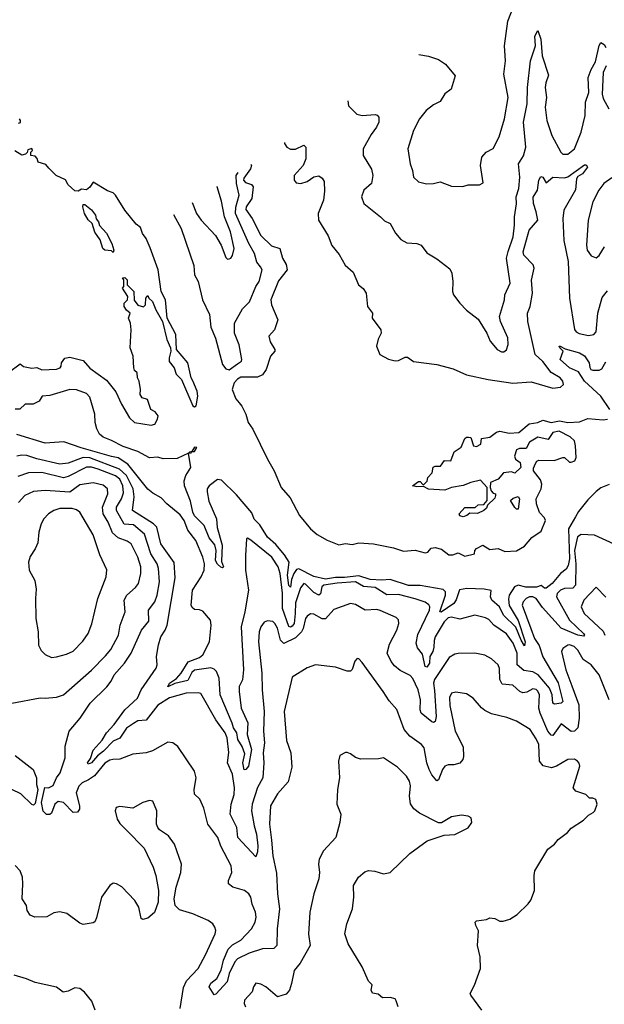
# Model space of a CAD drawing. Extents: x 2086813 to 2278017, y 548126 to 753336.
# Tile 315 of 461: x 2159422 to 2162945, y 707490 to 713423. Entities that reach past the tile are written whole.
import ezdxf

# ---------------------------------------------------------------- set-up
doc = ezdxf.new("R2010")
doc.units = 0

msp = doc.modelspace()

# ---------------------------------------------------------------- linework, layer by layer
at = {"layer": '0CON10XD'}
for points in [[(2161827.5, 713212.7), (2161885, 713202.9), (2161945, 713182.5), (2161988.8, 713155), (2162046.2, 713085), (2162022, 713005), (2161983.5, 712976.5), (2161955, 712930.8), (2161915, 712909.2), (2161872, 712875), (2161832, 712825), (2161794.3, 712755), (2161761.4, 712645), (2161774.3, 712555), (2161788.6, 712515), (2161795, 712473.3), (2161825, 712446.2), (2161874.1, 712434.1), (2161915, 712435.8), (2161955, 712445.7), (2162025, 712420), (2162091.7, 712418.3), (2162125, 712428.8), (2162193, 712427), (2162215, 712440), (2162198.8, 712545), (2162206.2, 712595), (2162233.3, 712625), (2162275, 712646), (2162312.2, 712717.8), (2162343.3, 712825), (2162365.6, 712954.4), (2162339.4, 713095), (2162349.4, 713175), (2162343.1, 713265), (2162362.7, 713415), (2162421.9, 713565)], [(2161400, 712933.4), (2161404.6, 712904.6), (2161454.5, 712854.5), (2161485, 712845.6), (2161565, 712852), (2161577.3, 712847.3), (2161586.2, 712835), (2161585.7, 712805), (2161573.1, 712775), (2161539.3, 712730.7), (2161491.1, 712645), (2161492.7, 712605), (2161542.2, 712522.2), (2161550.6, 712485), (2161542.5, 712435), (2161496, 712395), (2161482, 712355), (2161496, 712315), (2161595.6, 712235.6), (2161621.2, 712211.2), (2161654.2, 712194.2), (2161687.4, 712137.4), (2161718.7, 712098.7), (2161755, 712079.2), (2161815, 712074), (2161842.5, 712065), (2161875, 712017.5), (2161935, 711982.5), (2162015, 711922.5), (2162026, 711895), (2162032.9, 711845), (2162030, 711785), (2162037.1, 711765), (2162074, 711714), (2162115, 711672.5), (2162185, 711617.5), (2162237.8, 711535), (2162256.9, 711485), (2162300, 711435), (2162325, 711422), (2162338.8, 711421.2), (2162355, 711433.8), (2162365.5, 711465), (2162363.1, 711505), (2162319.5, 711605), (2162313.3, 711635), (2162342.9, 711735), (2162345.7, 711765), (2162377.5, 711835), (2162355.5, 711985), (2162365.6, 712025.6), (2162396, 712115), (2162404.5, 712185), (2162404.4, 712235), (2162416, 712314), (2162413.3, 712355), (2162429.7, 712405), (2162436, 712475), (2162427.9, 712555), (2162457.2, 712602.8), (2162471.9, 712655), (2162459.1, 712805), (2162481, 712915), (2162482.4, 713015), (2162500.4, 713175), (2162530.6, 713265), (2162527, 713323), (2162545, 713357.5), (2162562.9, 713305), (2162571.2, 713205), (2162608.1, 713088.1), (2162591.7, 713041.7), (2162588.2, 713015), (2162595.8, 712955), (2162589.3, 712895), (2162598.8, 712815), (2162629.6, 712725), (2162684, 712624), (2162695, 712613.1), (2162725, 712612.7), (2162765, 712644.6), (2162805.4, 712744.6), (2162829.5, 712845), (2162830.7, 712925), (2162851, 712985), (2162848.4, 713075), (2162865, 713123.1), (2162891.4, 713168.6), (2162915, 713267.5), (2162925, 713286.2), (2162945, 713273.3), (2162954.2, 713255)], [(2162955.7, 713145), (2162937.5, 713105), (2162931.7, 712975), (2162938.4, 712948.4), (2162971.8, 712885)], [(2159415, 712800), (2159426.4, 712803.6), (2159428, 712815), (2159421.2, 712825)], [(2159355, 711297.5), (2159425, 711350), (2159445, 711332.5), (2159495, 711323.8), (2159526.4, 711326.4), (2159555, 711313.3), (2159645, 711316.7), (2159666.7, 711325), (2159673.3, 711335), (2159673.8, 711355), (2159695, 711383.3), (2159725, 711388.8), (2159805, 711368.8), (2159845, 711324), (2159945, 711250), (2160000.9, 711180.9), (2160035, 711106.2), (2160083.8, 711023.8), (2160113.8, 710995), (2160215, 710980), (2160236.7, 710985), (2160253.3, 711015), (2160256.4, 711036.4), (2160239.3, 711059.3), (2160212.5, 711075), (2160192.5, 711135), (2160160, 711145), (2160147.5, 711165), (2160150, 711195), (2160142.5, 711245), (2160132.5, 711265), (2160130, 711295), (2160115, 711310), (2160110, 711325), (2160106.4, 711396.4), (2160087.5, 711445), (2160093.3, 711555), (2160090, 711595), (2160077.5, 711625), (2160087.5, 711655), (2160065, 711672.5), (2160052.5, 711695), (2160052.5, 711715), (2160072.5, 711735), (2160073.3, 711755), (2160042.5, 711805), (2160050, 711815), (2160050, 711855), (2160041.7, 711868.3), (2160055, 711870), (2160070, 711855), (2160070, 711825), (2160110, 711785), (2160113, 711733), (2160133.6, 711703.6), (2160168.3, 711691.7), (2160180, 711705), (2160182.5, 711745), (2160195, 711760), (2160200, 711745), (2160222.5, 711725), (2160243.3, 711675), (2160283.8, 711605), (2160308.6, 711495), (2160332, 711445), (2160334, 711425), (2160322.5, 711385), (2160322.5, 711362.5), (2160352.9, 711325), (2160366, 711286), (2160397.5, 711255), (2160466.4, 711096.4), (2160475, 711090), (2160485, 711096.7), (2160496.3, 711155), (2160491.5, 711185), (2160466, 711246), (2160455.6, 711265), (2160435.5, 711355), (2160368, 711435), (2160362.5, 711525), (2160312, 711625), (2160300.4, 711735), (2160275.5, 711785.5), (2160257.7, 711915), (2160209.1, 712049.1), (2160184.7, 712104.7), (2160163.2, 712135), (2160151.1, 712171.1), (2160125, 712191.1), (2160055, 712274.6), (2160000.7, 712365), (2159985, 712379.8), (2159951.6, 712391.6), (2159865, 712443.3), (2159845, 712413.3), (2159825, 712397.5), (2159795, 712402.5), (2159775, 712390), (2159755, 712392.5), (2159715, 712427.5), (2159698.3, 712458.3), (2159642.5, 712485), (2159598, 712528), (2159580.7, 712550.7), (2159533.3, 712565), (2159527, 712587), (2159515, 712600), (2159490, 712605), (2159490, 712625), (2159500, 712635), (2159495, 712647.5), (2159471.7, 712638.3), (2159468.3, 712621.7), (2159457, 712613), (2159435, 712607.5), (2159393.6, 712633.6)], [(2161017.1, 712683.8), (2161017.9, 712677.9), (2161031.2, 712655), (2161055, 712642.9), (2161085, 712642.9), (2161135, 712666), (2161145.7, 712655.7), (2161146.3, 712583.7), (2161130, 712545), (2161076.2, 712485), (2161076.7, 712455), (2161089.3, 712439.3), (2161116.4, 712436.4), (2161155, 712448.8), (2161195, 712476), (2161225, 712482), (2161245, 712468.8), (2161257, 712447), (2161258.9, 712388.9), (2161252.7, 712335), (2161220, 712255), (2161222.2, 712215), (2161280.3, 712120.3), (2161302.8, 712062.8), (2161348, 712008), (2161384.5, 711944.5), (2161431.7, 711901.7), (2161463.3, 711825), (2161492.7, 711802.7), (2161510.8, 711775), (2161517.5, 711695), (2161547.5, 711655), (2161546.2, 711625), (2161598.8, 711555), (2161600, 711535), (2161582.7, 711497.3), (2161573.3, 711455), (2161592.5, 711405), (2161645, 711377.5), (2161685, 711368), (2161705, 711370), (2161745, 711390), (2161759.3, 711389.3), (2161795, 711363.3), (2161935.6, 711345.6), (2162035, 711319.4), (2162115, 711283.1), (2162244.6, 711254.6), (2162393.6, 711233.6), (2162505, 711241.5), (2162635, 711202.8), (2162681.4, 711208.6), (2162698.6, 711225), (2162694.4, 711245), (2162678.2, 711265), (2162625, 711297.5), (2162575, 711362.9), (2162527.5, 711405), (2162483.6, 711605), (2162481.5, 711655), (2162498.6, 711695), (2162511.7, 711775), (2162506.8, 711853.2), (2162523, 711925), (2162517, 711945), (2162460.5, 712005), (2162455.7, 712025), (2162492.3, 712155), (2162544.6, 712215), (2162534.6, 712265.4), (2162518.6, 712315), (2162516.9, 712353.1), (2162541.9, 712395), (2162550.8, 712455), (2162562.3, 712477.7), (2162575, 712474.3), (2162595, 712440), (2162635, 712474.8), (2162705, 712471), (2162725, 712476.7), (2162825, 712548.6), (2162835, 712548), (2162843.8, 712535), (2162814.2, 712495), (2162785, 712477.1), (2162777.1, 712465), (2162772.3, 712397.7), (2162701.3, 712275), (2162695.3, 712225), (2162701.9, 712091.9), (2162727.7, 711965), (2162736.1, 711745), (2162765.7, 711555.7), (2162775, 711542.5), (2162793, 711533), (2162850.5, 711519.5), (2162882, 711525), (2162895, 711542), (2162905.9, 711655), (2162931.8, 711748.2), (2162965, 711789.1)], [(2160815.3, 712552.3), (2160819.2, 712545), (2160812.3, 712525), (2160772.9, 712467.1), (2160771.8, 712455), (2160782.9, 712442.9), (2160819.7, 712429.7), (2160829.1, 712415), (2160821.8, 712345), (2160786.7, 712295), (2160785, 712280), (2160823.3, 712225), (2160875, 712123.3), (2160939.3, 712059.3), (2160990, 712045), (2161006.7, 711985), (2161027.8, 711947.8), (2161034.3, 711915.7), (2160981, 711849), (2160936.2, 711735), (2160939.6, 711705), (2160977.3, 711615), (2160957.2, 711555), (2160923.8, 711515), (2160931.7, 711481.7), (2160960.6, 711435), (2160959.4, 711425), (2160934.6, 711395), (2160907.2, 711315), (2160885, 711282.9), (2160855, 711269.6), (2160755, 711268.5), (2160735, 711257.8), (2160715.3, 711235), (2160702.4, 711195), (2160725, 711138.6), (2160744.1, 711115), (2160760.2, 711095), (2160784.1, 711045), (2160798.8, 710995), (2160826.4, 710955), (2160914.8, 710774.8), (2160956.2, 710705), (2160998.9, 710605), (2161051.9, 710541.9), (2161108.6, 710435), (2161175.3, 710355), (2161215, 710321.6), (2161275, 710286.4), (2161345, 710258), (2161386, 710266), (2161425, 710260.5), (2161465, 710269.6), (2161555, 710264.5), (2161675, 710240.8), (2161735, 710220.3), (2161805, 710225.6), (2161865, 710210.4), (2161882, 710215), (2161901.9, 710238.1), (2161925, 710242.2), (2161965, 710232.2), (2162009.2, 710199.2), (2162031.9, 710198.1), (2162065, 710210), (2162105, 710190), (2162162.5, 710205), (2162165.8, 710225), (2162175, 710236), (2162212.5, 710257.5), (2162255, 710230.9), (2162305, 710235.5), (2162345, 710218.9), (2162415, 710223.2), (2162465, 710251.2), (2162507.7, 710302.3), (2162565, 710340.6), (2162590.5, 710405), (2162585, 710421.2), (2162555, 710452.5), (2162536.9, 710505), (2162534, 710535), (2162564.5, 710595), (2162568.5, 710625), (2162560.6, 710650.6), (2162519.2, 710705), (2162518.8, 710721.2), (2162530.5, 710749.5), (2162538, 710762), (2162551.4, 710768.6), (2162643, 710767), (2162695, 710784), (2162705, 710783.8), (2162735, 710756.7), (2162745, 710756.7), (2162767.5, 710765), (2162775.9, 710784.1), (2162772.2, 710855), (2162764.5, 710884.5), (2162738.7, 710908.7), (2162673.3, 710943.3), (2162634.4, 710935.6), (2162607.1, 710892.9), (2162545, 710907.5), (2162495, 710878), (2162475, 710840), (2162435, 710838.8), (2162415, 710830), (2162403.6, 710793.6), (2162410, 710775), (2162437.5, 710755), (2162442.5, 710725), (2162405, 710690), (2162385, 710697.5), (2162338.3, 710691.7), (2162305, 710653.3), (2162260, 710635), (2162257.5, 710605), (2162263, 710583), (2162275, 710570), (2162290, 710565), (2162290, 710555), (2162285, 710540), (2162241.7, 710498.3), (2162235, 710480), (2162220, 710465), (2162181.7, 710448.3), (2162135, 710450), (2162117.5, 710435), (2162095, 710426.7), (2162075, 710432.5), (2162070, 710445), (2162105, 710482.5), (2162167, 710483), (2162185, 710500), (2162218.3, 710501.7), (2162240, 710525), (2162240, 710605), (2162198.3, 710648.3), (2162140, 710635), (2162095, 710616.7), (2162025, 710603.3), (2161985, 710587.5), (2161885, 710593.3), (2161855, 710610), (2161815, 710607.5), (2161790, 710615), (2161825, 710640), (2161835, 710640), (2161851.7, 710621.7), (2161858.3, 710621.7), (2161877, 710643), (2161882.5, 710665), (2161908.3, 710691.7), (2161913.3, 710726.7), (2161925, 710732.5), (2161957, 710733), (2161983, 710767), (2162020, 710765), (2162040.7, 710819.3), (2162083, 710847), (2162105, 710900), (2162115, 710907.5), (2162127, 710907)], [(2160350, 712249.1), (2160395.7, 712165.7), (2160471, 711941), (2160476.3, 711885), (2160498.7, 711845), (2160524.7, 711735.3), (2160566.8, 711646.8), (2160575, 711569.2), (2160602.9, 711502.9), (2160644.8, 711345), (2160665, 711318.7), (2160685, 711312.3), (2160735, 711349.4), (2160759.4, 711365), (2160761.1, 711375), (2160744.7, 711464.7), (2160716.2, 711535), (2160716.9, 711595), (2160765, 711681.2), (2160806.4, 711723.6), (2160844.4, 711815), (2160864.4, 711845.6), (2160882.5, 711915), (2160874.4, 711934.4), (2160851.3, 711961.3), (2160836.8, 712015), (2160802.7, 712075), (2160723, 712255), (2160725, 712294), (2160745.7, 712365), (2160729.7, 712435), (2160726.8, 712485), (2160738.9, 712502.6)], [(2162990.7, 712469.3), (2162942.1, 712435), (2162911.2, 712395), (2162876.2, 712325), (2162847.1, 712215), (2162846.7, 712185), (2162838.1, 712065), (2162842.2, 712035), (2162865, 712000.8), (2162895, 711987.5), (2162915, 712001.2), (2162946.4, 712053.6)], [(2160462, 712322.1), (2160488.5, 712255), (2160515, 712215.8), (2160601.7, 712121.7), (2160636, 712065), (2160665, 711990), (2160675, 711980), (2160685, 711982.5), (2160695, 711986.7), (2160705, 712002.5), (2160715.4, 712045), (2160693.6, 712145), (2160656.4, 712235), (2160639.1, 712329.1), (2160613.3, 712415), (2160613.5, 712420.8)], [(2159985, 712020), (2159975, 712030), (2159935, 712033.3), (2159923.8, 712045), (2159907, 712097), (2159875, 712142.5), (2159860, 712195), (2159835, 712217.5), (2159813.8, 712255), (2159802.5, 712295), (2159805, 712310), (2159815, 712310), (2159855, 712277.5), (2159880, 712245), (2159883, 712223), (2159896.7, 712205), (2159903, 712183), (2159945, 712137.5), (2159977.5, 712075), (2159990, 712035), (2159985, 712020)], [(2162978.8, 711075), (2162923.9, 711155), (2162826.1, 711245), (2162790.2, 711300.2), (2162734.3, 711325), (2162678.8, 711375), (2162696.7, 711425), (2162676.7, 711445), (2162673.8, 711455), (2162680, 711455), (2162709.3, 711439.3), (2162795, 711415.3), (2162825, 711397.1), (2162852.9, 711355), (2162857.4, 711327.4), (2162864.2, 711315), (2162875, 711310.6), (2162915, 711310.5), (2162930.4, 711319.6), (2162955, 711362)], [(2162117.5, 709995), (2162072.1, 709987.9), (2162051.9, 709928.1), (2162037.6, 709905), (2161961.8, 709851.8), (2161954.7, 709855), (2161989.1, 709955), (2161987.9, 709975), (2161975, 709990), (2161835, 710014.3), (2161765, 710012.5), (2161655, 710050.5), (2161605, 710045.1), (2161535, 710050.2), (2161465, 710072.1), (2161378.9, 710061.1), (2161325, 710062.2), (2161265, 710051.8), (2161195, 710067.1), (2161105, 710113.2), (2161090.8, 710109.2), (2161074, 710086), (2161060.7, 710049.3), (2161055, 710004.4), (2161045, 710014.2), (2161036.3, 710076.3), (2161046.6, 710155), (2161017.5, 710197.5), (2160965, 710260), (2160915.4, 710305.4), (2160868.4, 710378.4), (2160835, 710413.3), (2160820.7, 710450.7), (2160728.9, 710558.9), (2160639.2, 710649.2), (2160615, 710652.9), (2160564.4, 710615), (2160552.9, 710595), (2160552.2, 710577.8), (2160562.2, 710522.2), (2160607.4, 710415), (2160612.8, 710362.8), (2160643.3, 710256.7), (2160638.8, 710158.8), (2160650, 710125), (2160645, 710120), (2160635, 710123.1), (2160615, 710141.4), (2160602.3, 710165), (2160605.3, 710225.3), (2160597.9, 710257.9), (2160565, 710300.9), (2160534.6, 710374.6), (2160475, 710433.8), (2160464.8, 710455.2), (2160452.6, 710522.6), (2160415.3, 710615), (2160413.9, 710645), (2160424.4, 710675.6), (2160454.5, 710725), (2160440, 710810), (2160455, 710812.5), (2160460, 710820), (2160475, 710820), (2160490, 710845), (2160475, 710846.2), (2160460, 710820), (2160445, 710817.5), (2160440, 710810), (2160371.2, 710778.8), (2160287.1, 710777.1), (2160255, 710785.9), (2160205, 710783.6), (2160135, 710821.5), (2160045, 710850.8), (2159975, 710888), (2159925, 710906.9), (2159902.5, 710925), (2159887.9, 710957.9), (2159877.1, 710995), (2159874.2, 711045), (2159845, 711148.8), (2159825, 711170.6), (2159765, 711191.8), (2159725, 711194.5), (2159605, 711158), (2159557.5, 711155), (2159540, 711125), (2159503, 711107), (2159455, 711106.7), (2159423.9, 711076.1), (2159395, 711076.2)], [(2162127, 710907), (2162140, 710905), (2162156.1, 710856.1), (2162175, 710851.2), (2162201.2, 710865), (2162205, 710900), (2162255, 710906.7), (2162295, 710936.7), (2162315, 710943.3), (2162372, 710932), (2162430, 710935), (2162493, 710987), (2162545, 710996.2), (2162575, 711010), (2162625, 710996.2), (2162675, 711006), (2162725, 710996.2), (2162795, 711000), (2162845, 711018.9), (2162938.3, 711011.7), (2162965, 711015.6)], [(2161082.7, 709845), (2161075.5, 709784.5), (2161065, 709768.7), (2161055, 709763.2), (2161045, 709766.6), (2161006.7, 709875), (2161006.3, 709966.3), (2160992.1, 710085), (2160979.1, 710125), (2160942, 710185), (2160815, 710287.1), (2160795, 710298.8), (2160790, 710295), (2160782.5, 710195), (2160783.4, 710105), (2160800.7, 709985), (2160778.9, 709855), (2160756.4, 709763.6), (2160771.1, 709505), (2160764.8, 709445.2), (2160744.2, 709405), (2160745.3, 709375), (2160756.4, 709275), (2160797.1, 709185), (2160793.2, 709115), (2160818.5, 709025), (2160800.5, 708925), (2160785, 708903.8), (2160775, 708901.9), (2160766.3, 708945), (2160778.8, 708998.8), (2160763.3, 709043.3), (2160737.5, 709085), (2160731.6, 709125), (2160710, 709155), (2160703.5, 709183.5), (2160631, 709355), (2160625.2, 709455), (2160608.3, 709495), (2160595, 709510), (2160575, 709516.9), (2160476.4, 709503.6), (2160459.9, 709490.1), (2160435, 709440.5), (2160357, 709423), (2160315, 709403.1), (2160325.5, 709425), (2160367.2, 709452.8), (2160394.5, 709485.5), (2160437.3, 709552.7), (2160505, 709580), (2160526.8, 709595), (2160566.6, 709675), (2160577, 709775), (2160571.4, 709805), (2160525, 709858), (2160505, 709866.2), (2160475, 709868), (2160460.9, 709880.9), (2160455.8, 709895), (2160464.4, 709985), (2160516.2, 710065), (2160533.9, 710105), (2160535.3, 710144.7), (2160525, 710184.2), (2160484.6, 710285), (2160436.3, 710346.3), (2160413.2, 710405), (2160390.1, 710440.1), (2160310, 710505), (2160275, 710541.4), (2160225, 710569.5), (2160195, 710594.5), (2160075, 710745.6), (2160015, 710782.4), (2159975, 710791.4), (2159792.4, 710842.4), (2159688.3, 710878.3), (2159575, 710870.9), (2159405, 710922.9)], [(2162974.7, 709324.7), (2162915, 709475.5), (2162865, 709534.6), (2162817.5, 709567.5), (2162785, 709624), (2162763.3, 709645), (2162735, 709655.7), (2162725, 709653.8), (2162695.8, 709634.2), (2162687.5, 709615), (2162712.9, 709505), (2162749.1, 709409.1), (2162791.6, 709295), (2162794.2, 709215), (2162785.3, 709155), (2162765, 709135.4), (2162745, 709134.7), (2162685, 709179.2), (2162635, 709109.5), (2162625, 709110.9), (2162605, 709136.2), (2162558.3, 709245), (2162551, 709275), (2162554.7, 709354.7), (2162545, 709376.7), (2162535, 709387.1), (2162515, 709390.9), (2162478.6, 709371.4), (2162455, 709366.6), (2162435.6, 709375.6), (2162393.1, 709413.1), (2162329.8, 709419.8), (2162316.4, 709446.4), (2162312.5, 709512.5), (2162304.6, 709534.6), (2162265, 709572.5), (2162225, 709594.2), (2162165, 709605.6), (2162065, 709603.3), (2162045, 709598.9), (2162011.2, 709578.8), (2161922, 709448), (2161916.6, 709425), (2161921.7, 709381.7), (2161932.3, 709225), (2161926.1, 709193.9), (2161915, 709187.8), (2161905, 709192.7), (2161841.9, 709245), (2161835.7, 709265), (2161837.7, 709325), (2161824.2, 709385), (2161792.2, 709452.2), (2161775, 709471.9), (2161715, 709501.5), (2161680.2, 709530.2), (2161660, 709555), (2161637.3, 709605), (2161650.8, 709659.2), (2161695.7, 709745), (2161707.5, 709785), (2161705.9, 709805.9), (2161690, 709820), (2161595, 709862.5), (2161575, 709868.5), (2161505, 709865.5), (2161445, 709899.6), (2161415, 709904.5), (2161315, 709867.9), (2161265, 709812.2), (2161245, 709811.8), (2161195, 709841.1), (2161175, 709841.9), (2161155, 709829.4), (2161145.3, 709814.7), (2161131.4, 709755), (2161119.7, 709735), (2161085, 709697.5), (2161015, 709664.6), (2160994.8, 709684.8), (2160975, 709756.9), (2160960.5, 709785), (2160946.9, 709796.9), (2160915, 709800.5), (2160895, 709791.9), (2160875.3, 709764.7), (2160864.6, 709734.6), (2160860.7, 709675), (2160881.2, 709485), (2160882.5, 709385), (2160895.9, 709255), (2160891.1, 709135), (2160898.4, 709065), (2160889.8, 709005), (2160894.2, 708944.2), (2160888.1, 708855), (2160854.4, 708795.6), (2160824, 708695), (2160818.5, 708655), (2160835, 708564.3), (2160850.3, 708515), (2160857.1, 708445), (2160855, 708408.8), (2160845, 708378.8), (2160736.3, 708495), (2160731.3, 708555), (2160691.1, 708635), (2160696, 708695), (2160715.2, 708755), (2160715.9, 708794.1), (2160705, 708876), (2160675.3, 708945), (2160682.4, 709007.6), (2160672.3, 709095), (2160661.1, 709125), (2160603.5, 709203.5), (2160513.1, 709363.1), (2160497.6, 709367.6), (2160424.7, 709365.3), (2160325, 709336.1), (2160255, 709291.5), (2160185, 709202.2), (2160135, 709197.6), (2160107.4, 709182.6), (2160065, 709153.2), (2160025.9, 709094.1), (2159985, 709074.8), (2159927.4, 709015), (2159892.2, 708987.8), (2159855, 708944.3), (2159835, 708937.1), (2159830, 708945), (2159848.1, 708971.9), (2159865, 709021.6), (2159918.6, 709081.4), (2159945.6, 709125), (2159991.3, 709175), (2160056.5, 709263.5), (2160132.4, 709335), (2160154.8, 709385.2), (2160244.2, 709515), (2160251.2, 709535), (2160246, 709585), (2160258.1, 709655), (2160273.8, 709705), (2160299.3, 709745), (2160310.6, 709775), (2160359.4, 710060.6), (2160352.7, 710152.7), (2160273.3, 710265), (2160248.9, 710365), (2160229.1, 710385), (2160102.9, 710465), (2160112.6, 710547.4), (2160105.2, 710595), (2160066.9, 710676.9), (2160024.2, 710714.2), (2159845, 710783.7), (2159804.9, 710785.1), (2159715, 710749.8), (2159665, 710744.8), (2159525, 710776.7), (2159465, 710797.6), (2159435, 710799.4), (2159405, 710793.8)], [(2162419.5, 708030.5), (2162485.7, 708094.3), (2162501.7, 708118.3), (2162524, 708175), (2162521.4, 708265), (2162526, 708295), (2162604, 708425), (2162645, 708453.8), (2162667.9, 708482.1), (2162724.2, 708525.8), (2162745, 708551.2), (2162820.5, 708599.5), (2162849.5, 708630.5), (2162877.5, 708645), (2162887.5, 708655), (2162902.5, 708695), (2162893, 708723), (2162875, 708732.5), (2162855, 708732.5), (2162833.6, 708753.6), (2162773.9, 708773.9), (2162757.5, 708795), (2162796.7, 708925), (2162793.6, 708943.6), (2162783.3, 708955), (2162765, 708966), (2162725, 708965.8), (2162656.2, 708923.8), (2162626.2, 708913.8), (2162576.5, 708926.5), (2162553.6, 708955), (2162550.4, 709055), (2162535, 709090), (2162498.9, 709145), (2162415, 709196.9), (2162357.2, 709217.2), (2162265, 709240.5), (2162225, 709260.6), (2162205, 709275.7), (2162155, 709334.3), (2162115, 709360), (2162050.9, 709370.9), (2162024.7, 709365.3), (2162012.3, 709337.7), (2162015, 709290), (2162045.9, 709135.9), (2162095, 709041.2), (2162096.9, 708983.1), (2162093.3, 708965), (2162075, 708943.1), (2162037.6, 708932.4), (2162005, 708932.7), (2161985, 708924.4), (2161970.4, 708905), (2161945, 708843.3), (2161935, 708836.2), (2161905, 708873.1), (2161889.7, 708905), (2161876, 708945), (2161860, 709035), (2161844.2, 709055), (2161773.3, 709105), (2161740, 709145), (2161695.8, 709265.8), (2161648.1, 709318.1), (2161611.8, 709375), (2161485, 709550), (2161465, 709571.2), (2161455, 709573.3), (2161441.9, 709558.1), (2161425, 709506.7), (2161415, 709497.5), (2161395, 709497.5), (2161325, 709522.2), (2161205, 709535.7), (2161155, 709518.1), (2161065, 709461.2), (2161016.4, 709253.6), (2161029.4, 709079.4), (2161055.5, 709005), (2161062, 708918), (2161039.8, 708830.2), (2160975, 708758.6), (2160933.1, 708685), (2160927.2, 708575), (2160939.2, 708479.2), (2160947.4, 708385), (2160970.3, 708280.3), (2160975.3, 708155), (2160988.7, 708065), (2160973.6, 707943.6), (2160972.5, 707845), (2160953.6, 707826.4), (2160885, 707824.7), (2160805, 707798.3), (2160735, 707762.9), (2160719, 707745), (2160683.8, 707676.2), (2160672.6, 707625), (2160605, 707550), (2160595, 707546.5), (2160563.9, 707595), (2160573.8, 707616.2), (2160611.1, 707645), (2160636.7, 707695), (2160650, 707755), (2160678.5, 707821.5), (2160705, 707847.3), (2160755, 707876.9), (2160819.6, 707945), (2160841.9, 707985), (2160846.9, 708015), (2160843.5, 708045), (2160823.1, 708093.1), (2160814.6, 708135), (2160802.5, 708155), (2160776.4, 708176.4), (2160706.1, 708196.1), (2160680, 708215), (2160680, 708235), (2160701.4, 708285), (2160695.8, 708325), (2160633.6, 708443.6), (2160615.6, 708495), (2160556.5, 708575), (2160532.1, 708672.1), (2160507.5, 708725), (2160476.5, 708756.5), (2160473.8, 708785), (2160486.7, 708855), (2160475.7, 708895), (2160375, 709043.3), (2160345, 709066), (2160315, 709069.2), (2160222.3, 709017.7), (2160185, 709004.5), (2160105, 708996.9), (2160025, 708967.8), (2159984.5, 708965.5), (2159965, 708961.4), (2159935, 708943.3), (2159873.3, 708866.7), (2159838, 708842), (2159799.5, 708825), (2159779.4, 708805), (2159761.9, 708765), (2159783.2, 708685), (2159781.8, 708665), (2159771.5, 708648.5), (2159745, 708645.5), (2159685.6, 708705), (2159655, 708711.3), (2159633.6, 708695), (2159615, 708641.1), (2159605, 708634.5), (2159584.5, 708634.5), (2159563.6, 708653.6), (2159552.9, 708705), (2159573, 708797), (2159595, 708793.8), (2159625, 708808), (2159644.3, 708855), (2159666.9, 708885), (2159696.9, 708975), (2159695.8, 709045), (2159721.4, 709135), (2159786.6, 709213.4), (2159847.8, 709305), (2159947.3, 709402.7), (2159972.9, 709437.1), (2159991.2, 709475), (2160053.9, 709545), (2160095, 709606.7), (2160155.9, 709745), (2160200.9, 709799.1), (2160198.8, 709865), (2160236.9, 709915), (2160251.1, 709955), (2160264.2, 710035), (2160259.2, 710115), (2160251, 710145), (2160212.2, 710205), (2160173.7, 710323.7), (2160108.6, 710378.6), (2160052.4, 710382.4), (2160005.2, 710465), (2160005.2, 710485), (2160036.7, 710535), (2160047.8, 710572.2), (2160043.3, 710615), (2160025, 710654.3), (2160000, 710675), (2159895, 710714.8), (2159855, 710726.5), (2159825, 710726.6), (2159715, 710670.2), (2159686.9, 710663.1), (2159555, 710694.8), (2159475, 710692.5), (2159410.7, 710669.3)], [(2159375, 709304.4), (2159545, 709337.5), (2159575, 709334.2), (2159645, 709340), (2159686.2, 709355), (2159855, 709503.6), (2159940.1, 709589.9), (2159972, 709628), (2160016.9, 709715), (2160028.7, 709775), (2160057.1, 709855), (2160051.2, 709925), (2160067.5, 709955), (2160119.4, 710000.6), (2160137.9, 710025), (2160152.2, 710085), (2160152.5, 710125), (2160133.8, 710185), (2160094.2, 710264.2), (2160070.9, 710280.9), (2160015, 710300), (2159981.6, 710331.6), (2159955.8, 710395), (2159925.8, 710445), (2159921.6, 710485), (2159953.1, 710565), (2159952.5, 710595), (2159925, 710618.5), (2159865, 710632.7), (2159785, 710619.7), (2159724.4, 710575.6), (2159575, 710586.2), (2159505, 710580.9), (2159454.3, 710555.7), (2159415, 710514.3)], [(2162975, 710621.7), (2162925, 710601.3), (2162895, 710580), (2162845, 710528.8), (2162790, 710460), (2162771.8, 710428.2), (2162729.1, 710355), (2162734.7, 710175), (2162726.8, 710133.2), (2162715, 710112.7), (2162680.6, 710085), (2162631.8, 710025), (2162595, 709996.9), (2162585, 709997.5), (2162565, 710013.8), (2162536.6, 710003.4), (2162473.1, 710003.1), (2162425, 710016.4), (2162404.3, 710005), (2162372.5, 709955), (2162368.1, 709931.9), (2162372.4, 709892.4), (2162425, 709801.8), (2162467.9, 709675), (2162465, 709650.8), (2162445, 709683.3), (2162411.9, 709761.9), (2162337.6, 709835), (2162313.4, 709885), (2162266.7, 709925), (2162259.1, 709945), (2162264.2, 709984.2), (2162221.5, 709991.5), (2162117.5, 709995)], [(2162425, 710472.5), (2162415, 710472.5), (2162405, 710483.3), (2162380, 710525), (2162395, 710540), (2162425, 710550), (2162433.8, 710535), (2162425, 710472.5)], [(2159615, 709579.2), (2159645, 709583.1), (2159705, 709600), (2159745, 709618.6), (2159802.8, 709677.2), (2159835.5, 709725), (2159857.6, 709782.4), (2159893.2, 709935), (2159944.4, 710065), (2159947.9, 710107.9), (2159905, 710198.8), (2159865, 710319.2), (2159785.4, 710455.4), (2159765, 710470), (2159737.8, 710477.8), (2159665, 710477.3), (2159628, 710465), (2159595.4, 710444.6), (2159567.1, 710415), (2159551.1, 710385), (2159537.5, 710335), (2159530.8, 710270.8), (2159516.1, 710233.9), (2159485, 710188.8), (2159474.5, 710155), (2159478.9, 710105), (2159513.2, 710043.2), (2159520.9, 709990.9), (2159516.7, 709935), (2159520.4, 709815), (2159533.8, 709733.8), (2159535, 709653.3), (2159552, 709622), (2159576.9, 709596.9), (2159615, 709579.2)], [(2163005, 710263.3), (2162885, 710317.3), (2162805, 710321.8), (2162783.4, 710306.6), (2162765.6, 710225), (2162772.6, 710145), (2162772.1, 710015), (2162755, 709998), (2162705, 709994.4), (2162681.3, 709985), (2162660.3, 709965), (2162656.8, 709945), (2162735.4, 709805.4), (2162819.1, 709725), (2162825.5, 709715), (2162821.2, 709708.8), (2162785, 709714.5), (2162685, 709755.8), (2162571.8, 709881.8), (2162535.2, 709935), (2162515, 709945.4), (2162495, 709945.1), (2162474.3, 709935), (2162456.7, 709915), (2162450.8, 709895), (2162501.6, 709755), (2162525, 709693.6), (2162551.6, 709651.6), (2162575, 709582.7), (2162667.8, 709427.8), (2162694.6, 709315.4), (2162685.6, 709304.4), (2162645, 709299.3), (2162635.4, 709305), (2162631, 709355), (2162615.4, 709395), (2162545.7, 709475.7), (2162515, 709492.4), (2162461.1, 709501.1), (2162420, 709535), (2162419.9, 709605), (2162395, 709665.9), (2162355, 709722.3), (2162280, 709775), (2162248.3, 709808.3), (2162229.5, 709819.5), (2162165, 709834.4), (2162075, 709810.9), (2162025, 709822), (2162005, 709818.5), (2161980.8, 709795), (2161925.7, 709705), (2161918.9, 709681.1), (2161917.5, 709642.5), (2161910.8, 709615), (2161894.2, 709585), (2161892.3, 709545), (2161875, 709521.2), (2161865.4, 709525.4), (2161849.5, 709599.5), (2161818.7, 709638.7), (2161812.2, 709665), (2161822, 709718), (2161892, 709865), (2161893.6, 709885), (2161887.5, 709897.5), (2161865, 709912.7), (2161805, 709933.7), (2161705, 709959.9), (2161635, 709956.4), (2161565, 710001.6), (2161495, 710008.3), (2161445.9, 710035.9), (2161335, 710027.9), (2161255.2, 710014.8), (2161242.9, 710005), (2161235, 709964), (2161225, 709955.5), (2161195, 709971.1), (2161145, 710022.5), (2161133.8, 710026.2), (2161115, 710000), (2161085, 709908.2), (2161082.7, 709845)], [(2162955, 709942.5), (2162895, 710002.5), (2162822.5, 709925), (2162805.7, 709885), (2162824.4, 709845), (2162938.6, 709738.6), (2162948.2, 709715)], [(2159395, 708989.2), (2159504, 708905), (2159524.3, 708855), (2159524.3, 708814.3), (2159532, 708785), (2159515, 708700), (2159505, 708690), (2159495, 708693.8), (2159428.3, 708758.3), (2159375, 708784.3)], [(2161702, 707475), (2161691.7, 707511.7), (2161685, 707522.5), (2161655, 707530), (2161608.3, 707528.3), (2161581.7, 707551.7), (2161547.5, 707557.5), (2161540, 707575), (2161546.4, 707606.4), (2161525, 707630), (2161486.7, 707715), (2161401.2, 707855), (2161382, 707915), (2161394, 707975), (2161428, 708065), (2161436.4, 708136.4), (2161433.3, 708205), (2161463.6, 708256.4), (2161501.2, 708288.8), (2161525, 708296.7), (2161563, 708293), (2161615, 708276.7), (2161655, 708283.8), (2161772.3, 708397.7), (2161877.5, 708475), (2161980.7, 708509.3), (2162045, 708513.3), (2162125, 708553.3), (2162146.7, 708585), (2162143, 708613), (2162125, 708623.3), (2162085, 708628.8), (2162025, 708618.8), (2161965, 708582.5), (2161945, 708582.5), (2161832.4, 708642.4), (2161797.8, 708667.8), (2161777.9, 708697.9), (2161771.5, 708745), (2161776.5, 708806.5), (2161771.4, 708835), (2161752.5, 708865), (2161699.7, 708919.7), (2161615, 708976), (2161585, 708968.8), (2161475, 708966.2), (2161445, 708976.7), (2161415, 709000), (2161395, 709007.5), (2161385, 709007.5), (2161351.7, 708988.3), (2161344.2, 708955), (2161350, 708855), (2161336.7, 708785), (2161334.3, 708695), (2161357.5, 708635), (2161351.2, 708585), (2161326.7, 708495), (2161253.8, 708415), (2161226.2, 708365), (2161222, 708335), (2161229.2, 708285), (2161225.8, 708245), (2161194, 708155), (2161170, 708045), (2161163.1, 707913.1), (2161173.3, 707845), (2161112.2, 707737.8), (2161075.7, 707694.3), (2161059.5, 707615), (2161048.6, 707575), (2161028.7, 707551.3), (2160975, 707534), (2160905, 707596), (2160875, 707611.2), (2160845, 707617.5), (2160831.2, 707595), (2160823.3, 707565), (2160776, 707515), (2160774.4, 707495), (2160782.9, 707475)], [(2160390, 707465), (2160409.8, 707590.2), (2160427.8, 707632.2), (2160496.9, 707705), (2160541.5, 707788.5), (2160601.1, 707915), (2160604.3, 707935), (2160599.2, 707955), (2160585.8, 707975), (2160557.5, 707995), (2160465, 708034.5), (2160385, 708060), (2160358.8, 708085), (2160353.8, 708125), (2160365.8, 708195), (2160394.2, 708285), (2160397.5, 708335), (2160356, 708455), (2160318.8, 708505), (2160265, 708541.2), (2160254, 708555), (2160247.5, 708575), (2160247.8, 708655), (2160225, 708713.8), (2160205, 708718.6), (2160165, 708706.7), (2160105, 708672), (2160025, 708682), (2160004.1, 708675.9), (2159996.7, 708655), (2160010, 708605), (2160025, 708580), (2160067.7, 708537.7), (2160171.5, 708431.5), (2160226.2, 708316.2), (2160241.9, 708265), (2160259.4, 708175), (2160256.9, 708105), (2160235, 708043.8), (2160195, 708008), (2160165, 708001.2), (2160155, 708006.7), (2160141.1, 708075), (2160115.3, 708115.3), (2160037.9, 708197.9), (2160005, 708216), (2159985, 708218.8), (2159965, 708206.7), (2159914.5, 708135.5), (2159885, 708010), (2159875, 707987.5), (2159865, 707980), (2159805, 707970), (2159785, 707978.8), (2159707, 708037), (2159665, 708048), (2159628.3, 708041.7), (2159585, 708016.2), (2159513.9, 708013.9), (2159485, 708027.5), (2159466.7, 708055), (2159463.3, 708085), (2159437.5, 708125), (2159441.5, 708215), (2159440, 708255), (2159425, 708293.3), (2159395.6, 708325.6)], [(2162206.2, 707455), (2162140, 707545), (2162136.7, 707555), (2162163.8, 707605), (2162198.8, 707705), (2162196, 707775), (2162181.2, 707845), (2162186.7, 707933.3), (2162170, 707965), (2162167.5, 707985), (2162175, 707992.5), (2162235, 708001.2), (2162255, 708010), (2162285, 708006.2), (2162315, 707991.2), (2162335, 707991.2), (2162375, 708002.5), (2162419.5, 708030.5)], [(2159877.1, 707455), (2159857.8, 707507.8), (2159813.8, 707563.8), (2159785, 707585.6), (2159755, 707589.5), (2159715, 707568.2), (2159685, 707562.2), (2159645, 707593.1), (2159515, 707620.8), (2159463.2, 707643.2), (2159388.8, 707665)]]:
    msp.add_lwpolyline(points, dxfattribs=at)

doc.saveas('drawing.dxf')
